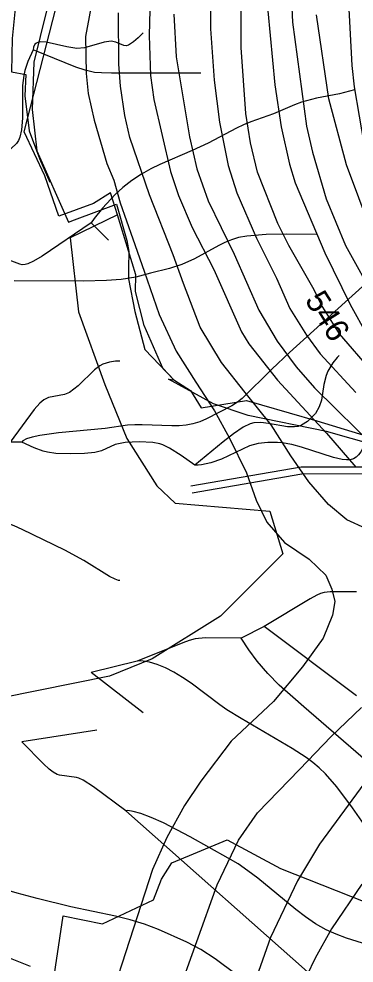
# Model space of a CAD drawing. Extents: x -709584 to -702006, y -1161789 to -1157496.
# Drawn here: x -709333.2 to -709188.1, y -1160488 to -1160078.5 of the extents above; entities that cross this region are included whole.
import ezdxf

# ---------------------------------------------------------------- set-up
doc = ezdxf.new("R2010")
doc.units = 0
for name, color, linetype in [('103_hranice KÚ', 7, 'Continuous'), ('120_vrstevnice hlavní', 7, 'Continuous'), ('121_vrstevnice hlavní_popis', 7, 'Continuous'), ('122_vrstevnice základní', 7, 'Continuous'), ('408_BPEJ_linie', 7, 'Continuous'), ('411_akumulovaný odtok', 7, 'Continuous'), ('735_OP sítí TI', 7, 'Continuous')]:
    doc.layers.add(name, color=color, linetype=linetype)

msp = doc.modelspace()

# ---------------------------------------------------------------- linework, layer by layer
at = {"layer": '103_hranice KÚ'}
msp.add_lwpolyline([(-709321.23, -1160075.06), (-709326.78, -1160097.35), (-709327.51, -1160117.86), (-709325.42, -1160135.77), (-709311.8, -1160166.61), (-709309.19, -1160165.64), (-709290.91, -1160158.8), (-709286.51, -1160174.63), (-709285.65, -1160179.34), (-709285.72, -1160186.59), (-709285.76, -1160191.24), (-709283.04, -1160205.38), (-709278.63, -1160221.85), (-709266.19, -1160235.07), (-709258.87, -1160239.6), (-709254.37, -1160247.12), (-709234.67, -1160243.94), (-709228.11, -1160245.9), (-709204.24, -1160252.78), (-709142.18, -1160271.79)], dxfattribs=at)
at = {"layer": '120_vrstevnice hlavní'}
for points in [[(-709276.17, -1160057.95), (-709276.89, -1160085.72), (-709276.31, -1160103.08), (-709274.87, -1160113.49), (-709267.64, -1160144.73), (-709264.16, -1160155.15), (-709258.23, -1160169.03), (-709248.83, -1160187.26), (-709236.83, -1160214.16), (-709233.64, -1160219.37), (-709221.2, -1160235.14), (-709200.03, -1160258.15), (-709187.37, -1160272.88)], [(-709215.56, -1160061.13), (-709214.7, -1160079.93), (-709208.62, -1160125.06), (-709206.02, -1160136.34), (-709200.23, -1160156.59), (-709191.84, -1160176.84), (-709178.68, -1160200.42), (-709173.47, -1160208.09), (-709162.33, -1160220.38), (-709154.09, -1160227.61), (-709142.66, -1160233.98), (-709131.23, -1160238.46), (-709120.82, -1160241.65), (-709110.41, -1160243.82), (-709068.75, -1160250.18), (-709057.76, -1160249.17), (-709034.61, -1160241.36), (-709026.51, -1160239.33), (-709018.41, -1160238.17), (-709010.31, -1160238.75)], [(-709178.25, -1160402.64), (-709202.98, -1160436.34), (-709212.53, -1160452.25), (-709224.24, -1160476.84), (-709229.45, -1160491.59)]]:
    msp.add_lwpolyline(points, dxfattribs=at)
at = {"layer": '122_vrstevnice základní'}
for points in [[(-709288.75, -1160002.26), (-709304.4, -1160086.12), (-709304.08, -1160102.21), (-709303.22, -1160110.89), (-709300.61, -1160122.46), (-709295.12, -1160141.26), (-709292.08, -1160148.5), (-709289.33, -1160158.33), (-709283.83, -1160173.95), (-709279.06, -1160187.91), (-709272.49, -1160206.77), (-709265.09, -1160222.57), (-709256.61, -1160236.03), (-709248.55, -1160248.42), (-709242.02, -1160260.3), (-709234.64, -1160275.3), (-709230.5, -1160287.19), (-709225.85, -1160296.71), (-709218.15, -1160305.52), (-709207.46, -1160312.86), (-709200.27, -1160319.81), (-709197.69, -1160325.75), (-709196.47, -1160331.2), (-709197.46, -1160337.16), (-709201.5, -1160347.05), (-709210.46, -1160359.53), (-709222.98, -1160374.57), (-709241.31, -1160391.79), (-709254.47, -1160409.14), (-709261.56, -1160419.56), (-709269.23, -1160433.44), (-709275.45, -1160447.33), (-709303.51, -1160534.41)], [(-709180.41, -1160231.23), (-709194.44, -1160215.03), (-709202.4, -1160202.3), (-709205.29, -1160195.94), (-709216.29, -1160176.84), (-709221.06, -1160167.3), (-709229.88, -1160145.02), (-709232.92, -1160132.29), (-709234.95, -1160119.57), (-709236.97, -1160090.93), (-709236.97, -1160065.47)], [(-709334.07, -1160066.59), (-709336.19, -1160087.05), (-709336.38, -1160101.54), (-709330.24, -1160102.7), (-709330.7, -1160111.91), (-709328.75, -1160127.07), (-709324.29, -1160139), (-709319.8, -1160149.38)], [(-709250.28, -1160068.94), (-709250.28, -1160082.83), (-709248.69, -1160105.1), (-709246.37, -1160123.33), (-709242.61, -1160142.13), (-709238.85, -1160153.99), (-709230.32, -1160173.66), (-709221.64, -1160191.02), (-709215.85, -1160204.04), (-709208.62, -1160215.61), (-709202.83, -1160223.71), (-709187.36, -1160240.49)], [(-709190.68, -1160068.65), (-709189.09, -1160098.74), (-709188.08, -1160108), (-709183.74, -1160133.45), (-709175.79, -1160158.91), (-709165.95, -1160179.74), (-709152.79, -1160197.38), (-709149.46, -1160200.71), (-709144.54, -1160205.92), (-709130.51, -1160214.45), (-709116.48, -1160220.53), (-709106.36, -1160224.14), (-709084.08, -1160228.48), (-709057.76, -1160228.63), (-709020.15, -1160225.16), (-709000.24, -1160224.87), (-708987.38, -1160227.56), (-708978.2, -1160230.36), (-708975.31, -1160232.1), (-708970.25, -1160237.89), (-708968.22, -1160244.25), (-708967.64, -1160250.61)], [(-709183.04, -1160299.47), (-709191.23, -1160295.77), (-709199.14, -1160289.14), (-709207.7, -1160279.32), (-709215.41, -1160267.95), (-709223.99, -1160254.55), (-709235.21, -1160240.56), (-709245.49, -1160227.51), (-709254.76, -1160212.24), (-709261.95, -1160193.29), (-709266.48, -1160180.9), (-709276.75, -1160154.86), (-709285.14, -1160129.98), (-709287.31, -1160120.43), (-709289.19, -1160107.71), (-709289.91, -1160098.16), (-709290.06, -1160075.88)], [(-709266.19, -1160076.46), (-709265.18, -1160094.98), (-709259.39, -1160129.69), (-709256.21, -1160143.58), (-709251.29, -1160157.46), (-709240.01, -1160180.61), (-709229.3, -1160204.76), (-709221.35, -1160218.21), (-709213.1, -1160229.35), (-709205.15, -1160238.46), (-709177.67, -1160265.66)], [(-709225.4, -1160075.02), (-709222.36, -1160107.13), (-709219.61, -1160125.35), (-709216, -1160141.55), (-709213.54, -1160149.65), (-709200.81, -1160180.03), (-709189.82, -1160202.3), (-709182.44, -1160215.61), (-709179.11, -1160219.8), (-709167.98, -1160230.36), (-709158.43, -1160236.87), (-709142.23, -1160243.96), (-709131.81, -1160246.56), (-709101.73, -1160250.03), (-709068.75, -1160257.41), (-709056.6, -1160257.41), (-709049.66, -1160255.68)], [(-709180.7, -1160170.48), (-709191.41, -1160141.84), (-709199.07, -1160113.2), (-709204.28, -1160076.75)], [(-709265.03, -1160503.16), (-709247.39, -1160453.98), (-709238.13, -1160434.64), (-709229.85, -1160422.86), (-709211.74, -1160404.05), (-709198.03, -1160389.68), (-709184.82, -1160377.2)], [(-709184.75, -1160453.69), (-709197.92, -1160473.08), (-709205, -1160485.8), (-709208.48, -1160493.33)]]:
    msp.add_lwpolyline(points, dxfattribs=at)
at = {"layer": '408_BPEJ_linie'}
for points in [[(-709290.5, -1160163.5), (-709293.5, -1160154), (-709301, -1160158.5), (-709316, -1160164), (-709322, -1160146.5), (-709331, -1160127.5), (-709313, -1160057.5)], [(-709290.5, -1160163.5), (-709311, -1160173.5), (-709307.5, -1160205.5), (-709296, -1160237), (-709286.5, -1160260.5), (-709273.5, -1160281), (-709265.5, -1160288.5), (-709224.5, -1160292), (-709219, -1160310.5), (-709246, -1160337.5), (-709275.5, -1160356), (-709294, -1160363.5), (-709340.5, -1160373), (-709368.5, -1160366.5), (-709410.29, -1160350.35)], [(-709168, -1160266.5), (-709200, -1160257.5), (-709234, -1160250.5), (-709249, -1160245.5), (-709268.45, -1160234.8), (-709266.19, -1160235.07), (-709270.95, -1160230.01), (-709279, -1160211.5), (-709282.71, -1160196.68), (-709282.58, -1160189.54), (-709290.5, -1160163.5)], [(-709325, -1160541), (-709314, -1160467.5), (-709297, -1160471), (-709275, -1160460.5), (-709271.5, -1160451.5), (-709267, -1160444.5), (-709243, -1160434.5), (-709220, -1160447), (-709178, -1160463.5)]]:
    msp.add_lwpolyline(points, dxfattribs=at)
at = {"layer": '411_akumulovaný odtok'}
for p, q in [((-709294.49, -1160174.5), (-709301.99, -1160167)), ((-709331.99, -1160262), (-709336.99, -1160262)), ((-709226.99, -1160342), (-709236.99, -1160347)), ((-709186.99, -1160372), (-709226.99, -1160342)), ((-709281.99, -1160357), (-709301.99, -1160362)), ((-709279.49, -1160379.5), (-709301.99, -1160362)), ((-709299.49, -1160387), (-709331.99, -1160392)), ((-709199.49, -1160499.5), (-709286.99, -1160422))]:
    msp.add_line(p, q, dxfattribs=at)
for points in [[(-709279.49, -1160084.5), (-709281.59, -1160086.72), (-709283.63, -1160088.52), (-709285.81, -1160089.86), (-709286.84, -1160090.13), (-709287.76, -1160090.04), (-709291.29, -1160088.54), (-709293.21, -1160088.23), (-709296.27, -1160088.66), (-709304.83, -1160091.02), (-709308.11, -1160091.3), (-709312.55, -1160090.65), (-709321.44, -1160088.55), (-709323.75, -1160088.45), (-709324.8, -1160088.63), (-709325.68, -1160088.97), (-709326.35, -1160089.51), (-709326.94, -1160090.73), (-709326.99, -1160092)], [(-709326.99, -1160092), (-709329.34, -1160097.05), (-709330.61, -1160100.85), (-709331.12, -1160103.08), (-709331.68, -1160107.35), (-709331.75, -1160121.56), (-709332.09, -1160126.66), (-709332.79, -1160129.8), (-709333.42, -1160131.21), (-709334.29, -1160132.48), (-709336.54, -1160134.72), (-709340.64, -1160137.69), (-709371.99, -1160157)], [(-709254.49, -1160102), (-709293.09, -1160102.08), (-709297.52, -1160101.96), (-709300.45, -1160101.71), (-709304.59, -1160100.82), (-709308.58, -1160099.47), (-709326.99, -1160092)], [(-709187.88, -1160109.32), (-709194.43, -1160111.02), (-709204.41, -1160112.96), (-709210.86, -1160114.66), (-709213.92, -1160115.81), (-709222.93, -1160119.69), (-709232.78, -1160123.13), (-709236.03, -1160124.42), (-709239.02, -1160125.84), (-709251.23, -1160132.41), (-709258.14, -1160135.61), (-709272.27, -1160141.69), (-709276.1, -1160143.58), (-709280.18, -1160145.91), (-709284.28, -1160148.61), (-709288.22, -1160151.64), (-709291.55, -1160154.64), (-709297.07, -1160160.53), (-709300.71, -1160165.12), (-709301.99, -1160167)], [(-709301.99, -1160167), (-709323.22, -1160181.41), (-709326.93, -1160183.62), (-709329.37, -1160184.7), (-709330.58, -1160185.01), (-709331.77, -1160185.1), (-709332.88, -1160184.92), (-709337.43, -1160183.2), (-709341.46, -1160182.38), (-709347.23, -1160182.01), (-709354.59, -1160182), (-709357.99, -1160182.42), (-709361.51, -1160183.37), (-709364.43, -1160184.82), (-709366.33, -1160186.28), (-709366.99, -1160187)], [(-709204.49, -1160172), (-709217.28, -1160171.81), (-709226.14, -1160171.99), (-709234.59, -1160172.72), (-709238.13, -1160173.37), (-709241.23, -1160174.29), (-709243.99, -1160175.41), (-709246.67, -1160176.72), (-709257.21, -1160182.58), (-709262.62, -1160185.05), (-709268.05, -1160186.69), (-709276.28, -1160188.71), (-709282.64, -1160190.46), (-709288.89, -1160191.48), (-709295.36, -1160191.96), (-709305.26, -1160192.2), (-709335.29, -1160192.12)], [(-709184.49, -1160194.5), (-709216.07, -1160223.16), (-709223.75, -1160230.42), (-709236.59, -1160243.15), (-709238.55, -1160244.69), (-709241.04, -1160246.26), (-709251.97, -1160251.89), (-709254.85, -1160253.19), (-709257.84, -1160254.18), (-709260.81, -1160254.75), (-709263.88, -1160255), (-709267.03, -1160255.04), (-709279.87, -1160254.49), (-709283.05, -1160254.49), (-709286.18, -1160254.69), (-709295.87, -1160256.14), (-709316.08, -1160257.98), (-709324.24, -1160259.16), (-709327.52, -1160259.88), (-709330.01, -1160260.68), (-709331.55, -1160261.45), (-709331.99, -1160262)], [(-709194.49, -1160224.5), (-709195.42, -1160225.34), (-709197.34, -1160227.73), (-709199.39, -1160231.24), (-709200.16, -1160233.16), (-709201.21, -1160237.13), (-709202.24, -1160243.84), (-709203.16, -1160246.8), (-709204.84, -1160249.58), (-709205.89, -1160250.83), (-709208.25, -1160253.04), (-709210.91, -1160254.7), (-709212.35, -1160255.22), (-709213.83, -1160255.46), (-709216.96, -1160255.39), (-709225.17, -1160253.99), (-709228.43, -1160253.6), (-709231.56, -1160253.75), (-709233.11, -1160254.16), (-709236.08, -1160255.55), (-709240.36, -1160258.42), (-709244.77, -1160261.88), (-709256.99, -1160272)], [(-709289.49, -1160227), (-709291.38, -1160226.99), (-709293.98, -1160227.33), (-709296.84, -1160228.3), (-709298.18, -1160229.02), (-709300.45, -1160230.69), (-709307.59, -1160237.58), (-709309.44, -1160239.15), (-709311.39, -1160240.47), (-709313.52, -1160241.35), (-709320.4, -1160242.7), (-709322.41, -1160243.68), (-709324.17, -1160245.17), (-709326.56, -1160247.88), (-709336.99, -1160262)], [(-709169.49, -1160244.5), (-709172.78, -1160247.92), (-709177.5, -1160253.53), (-709180.48, -1160257.7), (-709185.16, -1160266.24), (-709186.09, -1160267.54), (-709187.13, -1160268.61), (-709188.31, -1160269.36), (-709189.78, -1160269.74), (-709191.42, -1160269.79), (-709193.18, -1160269.59), (-709196.92, -1160268.71), (-709210.91, -1160264.21), (-709214.99, -1160263.12), (-709219.15, -1160262.41), (-709221.25, -1160262.23), (-709225.46, -1160262.19), (-709229.59, -1160262.6), (-709233.41, -1160263.65), (-709245.47, -1160269.41), (-709250.14, -1160271.07), (-709254.15, -1160271.9), (-709255.63, -1160272.06), (-709256.99, -1160272)], [(-709256.99, -1160272), (-709262.96, -1160267.81), (-709267.95, -1160264.67), (-709270.91, -1160263.21), (-709272.27, -1160262.75), (-709275.19, -1160262.17), (-709281.22, -1160261.87), (-709287.23, -1160262.2), (-709290.11, -1160262.72), (-709291.48, -1160263.13), (-709297.47, -1160265.81), (-709300.31, -1160266.52), (-709304.82, -1160267), (-709311.01, -1160267.14), (-709317.24, -1160266.97), (-709320.85, -1160266.45), (-709322.8, -1160265.96), (-709326.66, -1160264.58), (-709331.99, -1160262)], [(-709289.49, -1160322), (-709290.1, -1160322.06), (-709291.55, -1160321.54), (-709294.02, -1160320.25), (-709305.17, -1160313.42), (-709313.36, -1160308.93), (-709331.81, -1160299.9), (-709335.3, -1160298.34), (-709338.82, -1160297.01), (-709342.39, -1160296), (-709356.44, -1160293.92), (-709364.85, -1160291.96), (-709373.38, -1160289.56), (-709394.89, -1160283.04), (-709403.57, -1160280.67), (-709407.93, -1160279.64), (-709413.06, -1160278.73)], [(-709186.99, -1160327), (-709198.47, -1160326.95), (-709201.04, -1160327.23), (-709202.65, -1160327.69), (-709204.18, -1160328.37), (-709207.15, -1160330.03), (-709226.99, -1160342)], [(-709236.99, -1160347), (-709252.45, -1160346.95), (-709256.92, -1160347.33), (-709259.57, -1160348.07), (-709262.17, -1160349.02), (-709281.99, -1160357)], [(-709136.99, -1160447), (-709143.1, -1160438.77), (-709147.56, -1160433.08), (-709152.17, -1160427.68), (-709154.36, -1160425.38), (-709158.47, -1160421.49), (-709164.82, -1160415.84), (-709209.87, -1160376.89), (-709220.55, -1160367.4), (-709225.42, -1160362.41), (-709229.98, -1160356.98), (-709233.6, -1160352.09), (-709236.99, -1160347)], [(-709175.6, -1160439.38), (-709188.75, -1160420.63), (-709195.57, -1160411.54), (-709200.5, -1160405.9), (-709203.16, -1160403.31), (-709205.91, -1160401), (-709208.8, -1160398.86), (-709214.86, -1160394.88), (-709237.04, -1160381.97), (-709243.23, -1160378.08), (-709246.23, -1160376.01), (-709258.69, -1160366.62), (-709262.38, -1160364.13), (-709266.12, -1160361.85), (-709269.81, -1160359.93), (-709273.3, -1160358.46), (-709276.65, -1160357.47), (-709279.37, -1160356.97), (-709281.23, -1160356.84), (-709281.99, -1160357)], [(-709286.99, -1160422), (-709300.87, -1160411.48), (-709305.35, -1160408.58), (-709307.25, -1160407.76), (-709308.27, -1160407.49), (-709315.66, -1160406.46), (-709316.64, -1160406.15), (-709318.46, -1160405.16), (-709320.15, -1160403.85), (-709322.57, -1160401.62), (-709331.99, -1160392)], [(-709160.4, -1160488.52), (-709168.41, -1160484.71), (-709172.88, -1160482.99), (-709177.46, -1160481.47), (-709191.33, -1160477.12), (-709195.84, -1160475.45), (-709200.21, -1160473.48), (-709204.76, -1160470.91), (-709209.12, -1160467.97), (-709213.35, -1160464.78), (-709229.83, -1160451.17), (-709234.02, -1160447.94), (-709238.33, -1160444.96), (-709242.61, -1160442.4), (-709259.13, -1160433.19), (-709270.68, -1160427.13), (-709275.89, -1160424.76), (-709280.42, -1160423.07), (-709283.8, -1160422.17), (-709286.08, -1160421.84), (-709286.99, -1160422)], [(-709230.01, -1160499.74), (-709248.25, -1160486.05), (-709254.48, -1160482.04), (-709260.55, -1160478.82), (-709272.73, -1160473.35), (-709278.8, -1160471.03), (-709284.99, -1160469.15), (-709291.34, -1160467.6), (-709310.71, -1160463.54), (-709325.32, -1160460), (-709334.05, -1160457.7), (-709360.59, -1160449.82), (-709368.88, -1160447.54), (-709389.4, -1160442.82), (-709391.99, -1160442)], [(-709328.19, -1160489.47), (-709341.28, -1160484.23), (-709346.49, -1160481.79), (-709352.11, -1160478.6), (-709358.14, -1160474.63), (-709364.31, -1160470.07), (-709370.36, -1160465.13), (-709376.01, -1160460.01), (-709380.51, -1160455.52), (-709387.61, -1160447.61), (-709391.99, -1160442)]]:
    msp.add_lwpolyline(points, dxfattribs=at)
at = {"layer": '735_OP sítí TI'}
for points in [[(-709258.77, -1160281.02), (-709210.94, -1160272.76), (-709173.68, -1160272.7), (-709145.93, -1160272.67)], [(-709258.26, -1160283.97), (-709210.68, -1160275.76), (-709173.67, -1160275.7), (-709145.93, -1160275.67)]]:
    msp.add_lwpolyline(points, dxfattribs=at)

# ---------------------------------------------------------------- texts
at = {"layer": '121_vrstevnice hlavní_popis'}
msp.add_text('546', height=10, rotation=302.084, dxfattribs=at).set_placement((-709209.66, -1160200.45))

doc.saveas('drawing.dxf')
